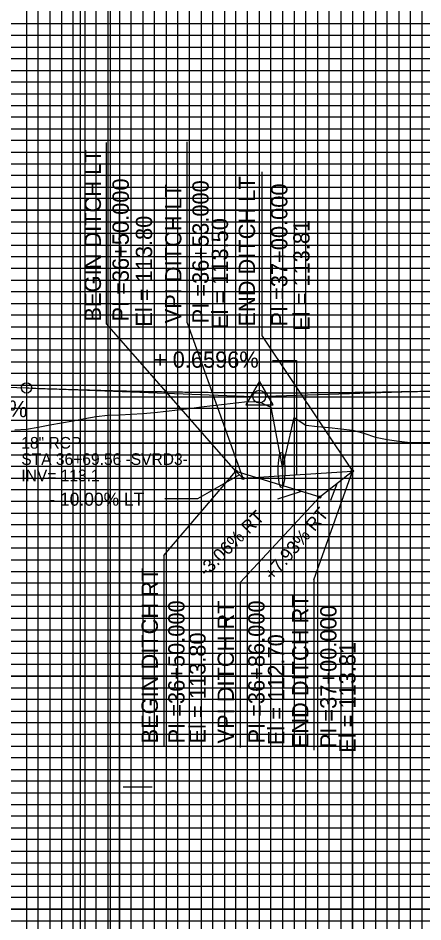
# Model space of a CAD drawing. Extents: x 2345490 to 2445302, y 465165 to 573888.
# Drawn here: x 2384323.2 to 2384497.1, y 500752.4 to 501140.3 of the extents above; entities that cross this region are included whole.
import ezdxf

# ---------------------------------------------------------------- set-up
doc = ezdxf.new("R2010")
doc.units = 0
for name, color, linetype in [('Old_Level_1', 7, 'Continuous'), ('Old_Level_2', 7, 'Continuous'), ('Old_Level_3', 7, 'Continuous'), ('Old_Level_41', 7, 'Continuous'), ('Old_Level_42', 7, 'Continuous'), ('Old_Level_43', 7, 'Continuous'), ('Old_Level_50', 7, 'Continuous'), ('Old_Level_51', 7, 'Continuous'), ('Old_Level_57', 7, 'Continuous')]:
    doc.layers.add(name, color=color, linetype=linetype)

msp = doc.modelspace()

# ---------------------------------------------------------------- linework, layer by layer
at = {"layer": 'Old_Level_1'}
msp.add_lwpolyline([(2384321.7988, 500963.52347), (2384326.7988, 500963.81003), (2384331.7988, 500964.72317), (2384336.7988, 500965.63631), (2384341.7988, 500966.54946), (2384346.7988, 500967.4626), (2384351.7988, 500968.37574), (2384356.7988, 500969.28888), (2384361.7988, 500969.78154), (2384366.7988, 500970.05025), (2384371.7988, 500970.31896), (2384376.7988, 500970.58767), (2384381.7988, 500970.94961), (2384386.7988, 500971.55425), (2384391.7988, 500972.15889), (2384396.7988, 500972.76354), (2384401.7988, 500973.36818), (2384406.7988, 500973.97282), (2384411.7988, 500974.57746), (2384416.7988, 500975.1821), (2384421.7988, 500975.78674), (2384426.7988, 500975.57757), (2384431.7988, 500973.31359), (2384436.7988, 500946.87889), (2384441.7988, 500968.82958), (2384446.7988, 500965.59917), (2384451.7988, 500965.0499), (2384456.7988, 500964.50063), (2384461.7988, 500963.95136), (2384466.7988, 500963.40209), (2384471.7988, 500962.15458), (2384476.7988, 500960.44118), (2384481.7988, 500959.363), (2384486.7988, 500958.65656), (2384491.7988, 500958.1029), (2384496.7988, 500958.11585), (2384501.7988, 500958.1288)], dxfattribs=at)
at = {"layer": 'Old_Level_2'}
for p, q in [((2383866.799, 500998.90725), (2384326.799, 500981.54875)), ((2384326.799, 500981.54875), (2384424.051, 500977.87875)), ((2384526.799, 500980.89), (2384429.54775, 500977.86075))]:
    msp.add_line(p, q, dxfattribs=at)
msp.add_lwpolyline([(2384420.99325, 500974.324), (2384432.73575, 500974.324), (2384426.86475, 500984.44975)], close=True, dxfattribs=at)
for centre, radius in [((2384326.799, 500981.54875), 2.25), ((2384426.799, 500977.775), 2.75), ((2384426.799, 500977.775), 2.75)]:
    msp.add_circle(centre, radius, dxfattribs=at)
msp.add_spline([(2384326.799, 500981.54875), (2384330.799, 500981.4005), (2384334.799, 500981.25775), (2384338.799, 500981.12075), (2384342.799, 500980.989), (2384346.799, 500980.863), (2384350.799, 500980.74225), (2384354.799, 500980.627), (2384358.799, 500980.5175), (2384362.799, 500980.4135), (2384366.799, 500980.31475), (2384370.799, 500980.22175), (2384374.799, 500980.13425), (2384378.799, 500980.052), (2384382.799, 500979.9755), (2384386.799, 500979.9045), (2384390.799, 500979.839), (2384394.799, 500979.779), (2384398.799, 500979.7245), (2384402.799, 500979.6755), (2384406.799, 500979.632), (2384410.799, 500979.594), (2384414.799, 500979.5615), (2384418.799, 500979.5345), (2384422.799, 500979.51325), (2384426.799, 500979.49725), (2384430.799, 500979.48675), (2384434.799, 500979.482), (2384438.799, 500979.4825), (2384442.799, 500979.4885), (2384446.799, 500979.50025), (2384450.799, 500979.51725), (2384454.799, 500979.54), (2384458.799, 500979.56825), (2384462.799, 500979.60175), (2384466.799, 500979.641), (2384470.799, 500979.68575), (2384474.799, 500979.73575), (2384478.799, 500979.7915), (2384482.799, 500979.85275), (2384486.799, 500979.9195), (2384490.799, 500979.99175), (2384494.799, 500980.0695), (2384498.799, 500980.15275), (2384502.799, 500980.2415), (2384506.799, 500980.33575), (2384510.799, 500980.4355), (2384514.799, 500980.541), (2384518.799, 500980.65175), (2384522.799, 500980.768), (2384526.799, 500980.89)], degree=3, dxfattribs=at)
at = {"layer": 'Old_Level_3'}
for p, q in [((2384361.16371, 501009.10439), (2384361.16371, 501086.81015)), ((2384395.76781, 501009.43712), (2384395.76781, 501087.14288)), ((2384428.06788, 501003.6845), (2384428.06788, 501074.3115)), ((2384416.799, 500945.775), (2384361.16371, 501009.10439)), ((2384395.76781, 501009.43712), (2384419.799, 500942.775)), ((2384428.06788, 501003.6845), (2384466.799, 500945.875)), ((2384432.51817, 500993.34723), (2384442.83285, 500993.34723)), ((2384442.83285, 500993.34723), (2384442.744, 500944.2885)), ((2384385.76851, 500909.6198), (2384416.799, 500945.775)), ((2384450.26874, 500899.17963), (2384466.799, 500945.875)), ((2384457.4833, 500933.34084), (2384460.45, 500940.841)), ((2384434.8211, 500933.88042), (2384444.89319, 500937.29774)), ((2384418.57846, 500898.01962), (2384452.799, 500934.775)), ((2384385.76851, 500909.6198), (2384385.76851, 500827.47141)), ((2384418.57846, 500898.01962), (2384418.57846, 500827.2585)), ((2384450.26874, 500899.17963), (2384450.26874, 500826.04748))]:
    msp.add_line(p, q, dxfattribs=at)
for points in [[(2384418.299, 500944.275), (2384400.26425, 500933.9985), (2384386.26425, 500933.9985)], [(2384416.799, 500945.775), (2384452.799, 500934.775), (2384466.799, 500945.875)], [(2384416.799, 500945.775), (2384419.799, 500942.775), (2384466.799, 500945.875)]]:
    msp.add_lwpolyline(points, dxfattribs=at)
for centre in [(2384416.799, 500945.775), (2384466.799, 500945.875), (2384419.799, 500942.775), (2384452.799, 500934.775)]:
    msp.add_circle(centre, 0.5, dxfattribs=at)
msp.add_ellipse((2384436.359, 500946.275), major_axis=(0, 7.5), ratio=0.195724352, dxfattribs=at)
at = {"layer": 'Old_Level_41'}
msp.add_line((2384368.29875, 500810.275), (2384380.79875, 500810.275), dxfattribs=at)
for points in [[(2384341.79875, 501632.775), (2384341.79875, 500607.775), (2384391.79875, 500607.775), (2384391.79875, 501632.775)], [(2384366.79875, 501632.775), (2384366.79875, 500607.775), (2384416.79875, 500607.775), (2384416.79875, 501632.775)], [(2384441.79875, 501495.225), (2384441.79875, 500607.775), (2384491.79875, 500607.775), (2384491.79875, 501495.225)], [(2384616.79875, 501132.775), (2383116.79875, 501132.775), (2383116.79875, 501082.775), (2384616.79875, 501082.775)], [(2384616.79875, 501032.775), (2383116.79875, 501032.775), (2383116.79875, 500982.775), (2384616.79875, 500982.775)], [(2384616.79875, 500957.775), (2383116.79875, 500957.775), (2383116.79875, 501007.775), (2384616.79875, 501007.775)], [(2384616.79875, 500932.775), (2383116.79875, 500932.775), (2383116.79875, 500882.775), (2384616.79875, 500882.775)], [(2384616.79875, 500857.775), (2383116.79875, 500857.775), (2383116.79875, 500907.775), (2384616.79875, 500907.775)], [(2384616.79875, 500832.775), (2383116.79875, 500832.775), (2383116.79875, 500782.775), (2384616.79875, 500782.775)]]:
    msp.add_lwpolyline(points, dxfattribs=at)
at = {"layer": 'Old_Level_42'}
for points in [[(2384466.79875, 501495.225), (2384466.79875, 500607.775), (2384516.79875, 500607.775), (2384516.79875, 501495.225)], [(2384616.79875, 501057.775), (2383116.79875, 501057.775), (2383116.79875, 501107.775), (2384616.79875, 501107.775)], [(2384616.79875, 500757.775), (2383116.79875, 500757.775), (2383116.79875, 500807.775), (2384616.79875, 500807.775)]]:
    msp.add_lwpolyline(points, dxfattribs=at)
at = {"layer": 'Old_Level_43'}
for points in [[(2384326.79875, 501632.775), (2384326.79875, 500607.775), (2384331.79875, 500607.775), (2384331.79875, 501632.775)], [(2384336.79875, 501632.775), (2384336.79875, 500607.775), (2384346.79875, 500607.775), (2384346.79875, 501632.775)], [(2384351.79875, 501632.775), (2384351.79875, 500607.775), (2384356.79875, 500607.775), (2384356.79875, 501632.775)], [(2384361.79875, 501632.775), (2384361.79875, 500607.775), (2384371.79875, 500607.775), (2384371.79875, 501632.775)], [(2384376.79875, 501632.775), (2384376.79875, 500607.775), (2384381.79875, 500607.775), (2384381.79875, 501632.775)], [(2384386.79875, 501632.775), (2384386.79875, 500607.775), (2384396.79875, 500607.775), (2384396.79875, 501632.775)], [(2384401.79875, 501632.775), (2384401.79875, 500607.775), (2384406.79875, 500607.775), (2384406.79875, 501632.775)], [(2384411.79875, 501632.775), (2384411.79875, 500607.775), (2384421.79875, 500607.775), (2384421.79875, 501495.225)], [(2384426.79875, 501495.225), (2384426.79875, 500607.775), (2384431.79875, 500607.775), (2384431.79875, 501495.225)], [(2384436.79875, 501495.225), (2384436.79875, 500607.775), (2384446.79875, 500607.775), (2384446.79875, 501495.225)], [(2384451.79875, 501495.225), (2384451.79875, 500607.775), (2384456.79875, 500607.775), (2384456.79875, 501495.225)], [(2384461.79875, 501495.225), (2384461.79875, 500607.775), (2384471.79875, 500607.775), (2384471.79875, 501495.225)], [(2384476.79875, 501495.225), (2384476.79875, 500607.775), (2384481.79875, 500607.775), (2384481.79875, 501495.225)], [(2384486.79875, 501495.225), (2384486.79875, 500607.775), (2384496.79875, 500607.775), (2384496.79875, 501495.225)], [(2384566.79875, 501137.775), (2383166.79875, 501137.775), (2383166.79875, 501127.775), (2384566.79875, 501127.775)], [(2384566.79875, 501122.775), (2383166.79875, 501122.775), (2383166.79875, 501117.775), (2384566.79875, 501117.775)], [(2384566.79875, 501112.775), (2383166.79875, 501112.775)], [(2383166.79875, 501102.775), (2384566.79875, 501102.775)], [(2384566.79875, 501097.775), (2383166.79875, 501097.775), (2383166.79875, 501092.775), (2384566.79875, 501092.775)], [(2384566.79875, 501087.775), (2383166.79875, 501087.775), (2383166.79875, 501077.775), (2384566.79875, 501077.775)], [(2384566.79875, 501072.775), (2383166.79875, 501072.775), (2383166.79875, 501067.775), (2384566.79875, 501067.775)], [(2384566.79875, 501062.775), (2383166.79875, 501062.775), (2383166.79875, 501052.775), (2384566.79875, 501052.775)], [(2384566.79875, 501047.775), (2383166.79875, 501047.775), (2383166.79875, 501042.775), (2384566.79875, 501042.775)], [(2384566.79875, 501037.775), (2383166.79875, 501037.775), (2383166.79875, 501027.775), (2384566.79875, 501027.775)], [(2384566.79875, 501022.775), (2383166.79875, 501022.775), (2383166.79875, 501017.775), (2384566.79875, 501017.775)], [(2384566.79875, 501012.775), (2383166.79875, 501012.775), (2383166.79875, 501002.775), (2384566.79875, 501002.775)], [(2384566.79875, 500997.775), (2383166.79875, 500997.775), (2383166.79875, 500992.775), (2384566.79875, 500992.775)], [(2384566.79875, 500987.775), (2383166.79875, 500987.775), (2383166.79875, 500977.775), (2384566.79875, 500977.775)], [(2384566.79875, 500972.775), (2383166.79875, 500972.775), (2383166.79875, 500967.775), (2384566.79875, 500967.775)], [(2384566.79875, 500962.775), (2383166.79875, 500962.775), (2383166.79875, 500952.775), (2384566.79875, 500952.775)], [(2384566.79875, 500947.775), (2383166.79875, 500947.775), (2383166.79875, 500942.775), (2384566.79875, 500942.775)], [(2384566.79875, 500937.775), (2383166.79875, 500937.775), (2383166.79875, 500927.775), (2384566.79875, 500927.775)], [(2384566.79875, 500922.775), (2383166.79875, 500922.775), (2383166.79875, 500917.775), (2384566.79875, 500917.775)], [(2384566.79875, 500912.775), (2383166.79875, 500912.775), (2383166.79875, 500902.775), (2384566.79875, 500902.775)], [(2384566.79875, 500897.775), (2383166.79875, 500897.775), (2383166.79875, 500892.775), (2384566.79875, 500892.775)], [(2384566.79875, 500887.775), (2383166.79875, 500887.775), (2383166.79875, 500877.775), (2384566.79875, 500877.775)], [(2384566.79875, 500872.775), (2383166.79875, 500872.775), (2383166.79875, 500867.775), (2384566.79875, 500867.775)], [(2384566.79875, 500862.775), (2383166.79875, 500862.775), (2383166.79875, 500852.775), (2384566.79875, 500852.775)], [(2384566.79875, 500847.775), (2383166.79875, 500847.775), (2383166.79875, 500842.775), (2384566.79875, 500842.775)], [(2384566.79875, 500837.775), (2383166.79875, 500837.775), (2383166.79875, 500827.775), (2384566.79875, 500827.775)], [(2384566.79875, 500822.775), (2383166.79875, 500822.775), (2383166.79875, 500817.775), (2384566.79875, 500817.775)], [(2384566.79875, 500812.775), (2383166.79875, 500812.775)], [(2383166.79875, 500802.775), (2384566.79875, 500802.775)], [(2384566.79875, 500797.775), (2383166.79875, 500797.775), (2383166.79875, 500792.775), (2384566.79875, 500792.775)], [(2384566.79875, 500787.775), (2383166.79875, 500787.775)], [(2383166.79875, 500777.775), (2384566.79875, 500777.775)], [(2384566.79875, 500772.775), (2383166.79875, 500772.775), (2383166.79875, 500767.775), (2384566.79875, 500767.775)], [(2384566.79875, 500762.775), (2383166.79875, 500762.775), (2383166.79875, 500752.775), (2384566.79875, 500752.775)]]:
    msp.add_lwpolyline(points, dxfattribs=at)
at = {"layer": 'Old_Level_50'}
msp.add_lwpolyline([(2386029.29875, 501635.325), (2384362.79875, 501635.325), (2384362.79875, 500580.225), (2386029.29875, 500580.225)], close=True, dxfattribs=at)
at = {"layer": 'Old_Level_51'}
msp.add_lwpolyline([(2386033.79875, 501657.775), (2384349.79875, 501657.775), (2384349.79875, 500557.775), (2386033.79875, 500557.775)], close=True, dxfattribs=at)
at = {"layer": 'Old_Level_57'}
for p, q in [((2381716.79925, 501057.77525), (2385066.79875, 501057.77525)), ((2384366.79875, 500607.77525), (2384366.79875, 501057.77525)), ((2384366.79875, 500607.87525), (2384366.79875, 501057.77525)), ((2384466.79875, 500607.77525), (2384466.79875, 501057.77525)), ((2384466.79875, 500607.87525), (2384466.79875, 501057.77525)), ((2381716.79925, 501007.77525), (2385066.79875, 501007.77525)), ((2381716.79925, 500957.77525), (2385066.79875, 500957.77525)), ((2381716.79925, 500907.77525), (2385066.79875, 500907.77525)), ((2381716.79925, 500857.77525), (2385066.79875, 500857.77525)), ((2381716.79925, 500807.77525), (2385066.79875, 500807.77525)), ((2381716.79925, 500757.77525), (2385066.79875, 500757.77525))]:
    msp.add_line(p, q, dxfattribs=at)

# ---------------------------------------------------------------- texts
at = {"layer": 'Old_Level_2'}
msp.add_text('(-)0.3774%', height=7.000001, rotation=357.8389194, dxfattribs=at).set_placement((2384280.87, 500970.65675))
at = {"layer": 'Old_Level_3'}
for s, height, rotation, p in [('BEGIN DITCH LT', 7.0000005, 90, (2384358.79075, 501010.02917)), ('END DITCH LT', 7.0000005, 90, (2384424.97, 501007.86888)), ('PI =36+50.000', 7.0000005, 90, (2384370.74549, 501010.02917)), ('VPI DITCH LT', 7.0000005, 90, (2384393.35218, 501009.25046)), ('PI =36+53.000', 7.0000005, 90, (2384405.06293, 501009.25046)), ('PI =37+00.000', 7.0000005, 90, (2384438.87652, 501007.86888)), ('El = 113.80', 7.0000005, 90, (2384380.76959, 501007.8334)), ('El = 113.50', 7.0000005, 90, (2384413.37922, 501006.81072)), ('El = 113.81', 7.0000005, 90, (2384448.41268, 501006.03907)), ('+ 0.6596%', 7.000001, 0.0000167, (2384381.54168, 500990.21526)), ('-3.06% RT', 5.6, 44.9999778, (2384404.09346, 500900.22327)), ('+7.93% RT', 5.6, 49.8220403, (2384432.62614, 500898.45401)), ('BEGIN DITCH RT', 7.0000005, 90, (2384383.23453, 500828.9553)), ('PI =36+50.000', 7.0000005, 90, (2384394.70132, 500828.9553)), ('VPI DITCH RT', 7.0000005, 90, (2384415.90867, 500828.93362)), ('PI =36+86.000', 7.0000005, 90, (2384429.08328, 500828.93362)), ('END DITCH RT', 7.0000005, 90, (2384447.90278, 500826.88518)), ('PI =37+00.000', 7.0000005, 90, (2384459.9795, 500826.88518)), ('El = 113.80', 7.0000005, 90, (2384403.74952, 500828.9553)), ('El = 112.70', 7.0000005, 90, (2384437.52155, 500828.2017)), ('El = 113.81', 7.0000005, 90, (2384468.15582, 500824.93789))]:
    msp.add_text(s, height=height, rotation=rotation, dxfattribs=at).set_placement(p)
for s, height, p in [('18" RCP', 5, (2384324.57036, 500955.48929)), ('STA 36+69.56 -SVRD3-', 4.9999995, (2384324.57036, 500948.48929)), ('INV= 113.1', 5, (2384324.57036, 500941.48929)), ('- 10.00% LT', 5.6000004, (2384336.61046, 500930.98667))]:
    msp.add_text(s, height=height, dxfattribs=at).set_placement(p)

doc.saveas('drawing.dxf')
